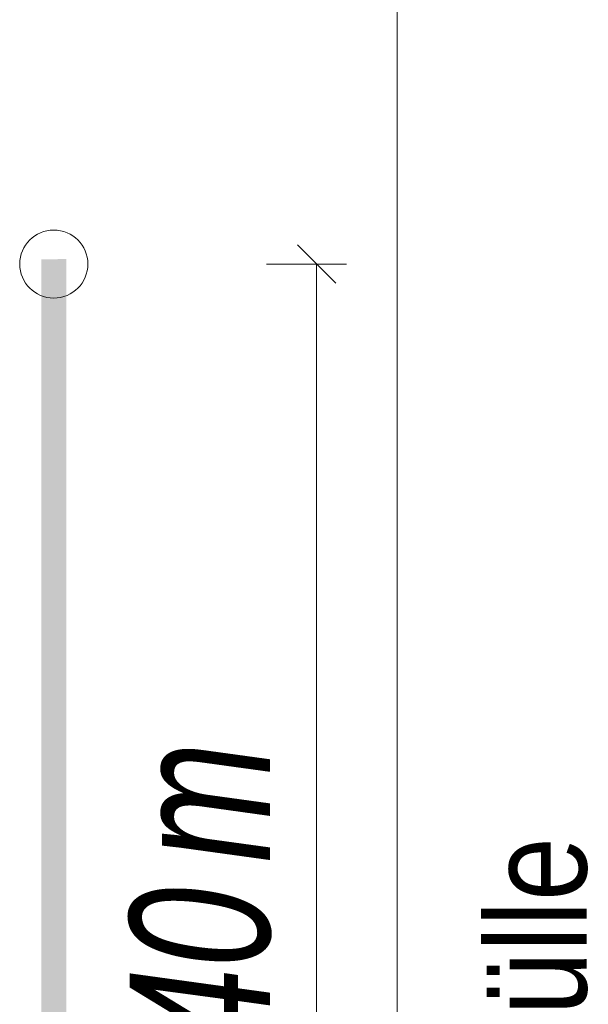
# Model space of a CAD drawing. Extents: x -620 to 3480, y 62 to 1107.
# Tile 264 of 289: x 243 to 249, y 781 to 791. Entities that reach past the tile are written whole.
import ezdxf
from ezdxf.lldxf.tags import DXFTag

# ---------------------------------------------------------------- set-up
doc = ezdxf.new("R2010")
doc.units = 0
doc.layers.get('0').update_dxf_attribs({"lineweight": 35})
for name, color, linetype, lineweight, true_color in [('E_Aussparung Bemaßung-A06G9GVM8I', 5, 'Continuous', 9, 0x0000ff), ('E_Betonbaudose', 1, 'Continuous', 13, 0xff0000), ('E_Detail_Beschriftung', 7, 'Continuous', 13, 0x009900)]:
    doc.layers.add(name, color=color, linetype=linetype, lineweight=lineweight, true_color=true_color)
doc.layers.add('E_Detail_Linie_Text_Bem', color=7, linetype='Continuous', lineweight=13)
doc.styles.get("Standard").update_dxf_attribs({"font": 'ARIALN.TTF'})
tags = doc.linetypes.add('fein_strichliert-A06G9GVL8I', pattern=[4, 1, -2, 1]).pattern_tags.tags
tags[8:9] = [DXFTag(74, 4), DXFTag(75, 0), DXFTag(340, '0'), DXFTag(46, 0.0), DXFTag(50, 0.0), DXFTag(44, 0.0), DXFTag(45, 0.0)]
tags[6:7] = [DXFTag(74, 4), DXFTag(75, 0), DXFTag(340, '0'), DXFTag(46, 0.0), DXFTag(50, 0.0), DXFTag(44, 0.0), DXFTag(45, 0.0)]
tags[4:5] = [DXFTag(74, 4), DXFTag(75, 0), DXFTag(340, '0'), DXFTag(46, 0.0), DXFTag(50, 0.0), DXFTag(44, 0.0), DXFTag(45, 0.0)]

# ---------------------------------------------------------------- blocks, each defined once
blk = doc.blocks.new('Referenz-A06G9GVT8I')
at = {"layer": 'E_Aussparung Bemaßung-A06G9GVM8I', "linetype": 'Continuous', "ltscale": 0.13}
for p, q in [((246.3562, 787.9102), (245.9744, 788.292)), ((246.4653, 788.1011), (245.6653, 788.1011)), ((246.1653, 788.1011), (246.1653, 774.1011))]:
    blk.add_line(p, q, dxfattribs=at)
at = {"layer": 'E_Betonbaudose', "linetype": 'Continuous', "ltscale": 0.13}
blk.add_circle((243.5422, 788.1011), 0.34, dxfattribs=at)
at = {"layer": 'E_Detail_Linie_Text_Bem', "linetype": 'fein_strichliert-A06G9GVL8I', "ltscale": 0.65}
blk.add_line((246.9697, 771.2931), (246.9697, 824.1723), dxfattribs=at)
at = {"layer": 'E_Detail_Linie_Text_Bem', "linetype": 'Continuous', "ltscale": 0.13}
blk.add_solid([(243.6672, 788.1501), (243.6672, 772.3662), (243.4172, 788.149), (243.4172, 772.3662)], dxfattribs=at)
at = {"layer": 'E_Aussparung Bemaßung-A06G9GVM8I', "linetype": 'Continuous', "ltscale": 0.13, "char_height": 1.4, "attachment_point": 1, "rotation": 90}
for s, insert in [('{\\W0.9;\\fArial Narrow|b0|i1;m}', (244.2986, 782.1219)), ('{\\W0.9;\\fArial Narrow|b0|i1;1,40 }', (244.2986, 779.0646))]:
    blk.add_mtext(s, dxfattribs=dict(at, insert=insert))
at = {"layer": 'E_Detail_Beschriftung', "linetype": 'Continuous', "ltscale": 0.13, "insert": (247.8592, 776.7068), "char_height": 1, "attachment_point": 1, "rotation": 90}
blk.add_mtext('{\\fArial Narrow;4x Endtülle}', dxfattribs=at)

msp = doc.modelspace()

# ---------------------------------------------------------------- block references
at = {"color": 8, "lineweight": 25, "ltscale": 0.25, "true_color": 0x808080}
msp.add_blockref('Referenz-A06G9GVT8I', (0, 0), dxfattribs=at)

doc.saveas('drawing.dxf')
